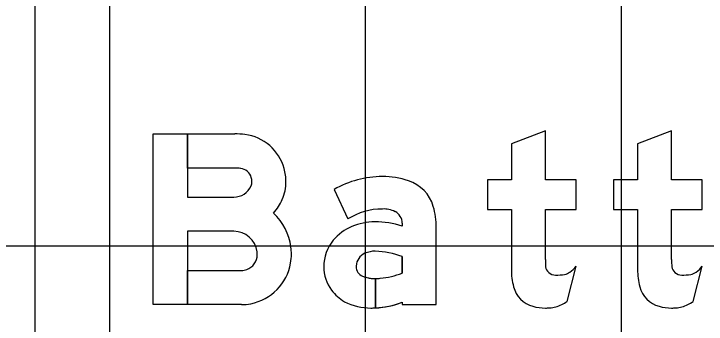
# Model space of a CAD drawing. Extents: x 1797809 to 2198143, y 249608 to 1237864.
# Drawn here: x 2195959.96 to 2195965.37, y 1237291.5 to 1237293.92 of the extents above; entities that cross this region are included whole.
import ezdxf

# ---------------------------------------------------------------- set-up
doc = ezdxf.new("R2010")
doc.units = 0
for name, color, linetype in [('GSBWFILL', 7, 'Continuous'), ('GSCOLORFILL', 7, 'Continuous'), ('GSOUTLINE', 7, 'Continuous'), ('GSSHT', 7, 'Continuous')]:
    doc.layers.add(name, color=color, linetype=linetype)

msp = doc.modelspace()

# ---------------------------------------------------------------- linework, layer by layer
at = {"layer": 'GSBWFILL'}
for p, q in [((2195964.2825, 1237291.6727), (2195964.3526, 1237291.9488)), ((2195965.2691, 1237291.6727), (2195965.3393, 1237291.9488))]:
    msp.add_line(p, q, dxfattribs=at)
for points in [[(2195964.1126, 1237292.0013), (2195964.1126, 1237292.3913), (2195964.3526, 1237292.3913), (2195964.3526, 1237292.6213), (2195964.1126, 1237292.6213), (2195964.1126, 1237293.0046), (2195963.846, 1237292.9035), (2195963.846, 1237292.6213), (2195963.6593, 1237292.6213), (2195963.6593, 1237292.3913), (2195963.846, 1237292.3913), (2195963.846, 1237291.9207)], [(2195965.0993, 1237292.0013), (2195965.0993, 1237292.3913), (2195965.3393, 1237292.3913), (2195965.3393, 1237292.6213), (2195965.0993, 1237292.6213), (2195965.0993, 1237293.0046), (2195964.8326, 1237292.9035), (2195964.8326, 1237292.6213), (2195964.646, 1237292.6213), (2195964.646, 1237292.3913), (2195964.8326, 1237292.3913), (2195964.8326, 1237291.9207)], [(2195961.6747, 1237292.2206), (2195961.3126, 1237292.2206), (2195961.3126, 1237291.6479), (2195961.046, 1237291.6479), (2195961.046, 1237292.9813), (2195961.3126, 1237292.9813), (2195961.3126, 1237292.4873), (2195961.6747, 1237292.4873)], [(2195961.6828, 1237292.7146), (2195961.3127, 1237292.7146), (2195961.3127, 1237292.9813), (2195961.6828, 1237292.9813)], [(2195962.4595, 1237292.5478), (2195962.5666, 1237292.3167)], [(2195962.9926, 1237292.2842), (2195962.9926, 1237292.2596)], [(2195962.9926, 1237291.6666), (2195962.9926, 1237291.6479), (2195963.2593, 1237291.6479), (2195963.2593, 1237292.2496)], [(2195962.9926, 1237292.0236), (2195962.9926, 1237291.894)], [(2195961.7362, 1237291.6479), (2195961.3127, 1237291.6479), (2195961.3127, 1237291.9146), (2195961.7362, 1237291.9146)], [(2195962.7827, 1237291.6221), (2195962.7827, 1237291.8509)], [(2195962.7827, 1237291.8509), (2195962.7827, 1237291.6221)]]:
    msp.add_lwpolyline(points, dxfattribs=at)
for centre, major_axis, ratio, start_param, end_param in [((2195961.6828, 1237292.3398), (0, 0.6415), 0.999995, 6.158944, 6.283185), ((2195961.717, 1237292.6133), (0, 0.3659), 0.999995, 4.980924, 6.158944), ((2195961.6828, 1237292.3398), (0, 0.3748), 0.999995, 6.158944, 6.283185), ((2195961.717, 1237292.6133), (0, 0.0992), 0.999995, 4.980924, 6.158944), ((2195961.6981, 1237292.6081), (0, 0.3855), 0.999995, 4.712389, 4.980924), ((2195961.6981, 1237292.6081), (0, 0.1188), 0.999995, 4.712389, 4.980924), ((2195962.8378, 1237291.8837), (0, 0.7643), 0.999994, 0, 0.517719), ((2195962.8378, 1237291.9953), (0, 0.6527), 0.999994, 5.96613, 6.283185), ((2195961.6747, 1237292.6351), (0, 0.1478), 0.999995, 3.141593, 4.302517), ((2195961.7369, 1237292.6081), (0, 0.0801), 0.999995, 4.302517, 4.712389), ((2195961.7369, 1237292.6081), (0, 0.3467), 0.999995, 4.302517, 4.712389), ((2195962.9477, 1237292.3304), (0, 0.3), 0.999994, 4.997165, 5.96613), ((2195961.6747, 1237292.6351), (0, 0.4145), 0.999995, 3.993826, 4.302517), ((2195962.6717, 1237292.2496), (0, 0.5876), 0.999994, 4.712389, 4.997165), ((2195961.6747, 1237292.0356), (0, 0.4517), 0.999995, 4.848927, 5.520752), ((2195962.8378, 1237291.8837), (0, 0.5109), 0.999994, 0, 0.559495), ((2195962.8473, 1237292.1928), (0, 0.202), 0.999994, 5.822746, 6.330435), ((2195962.8926, 1237292.2842), (0, 0.1), 0.999994, 4.712389, 5.822746), ((2195962.7475, 1237291.9054), (0, 0.3823), 0.999994, 0.399285, 0.87593), ((2195962.7788, 1237291.8373), (0, 0.4572), 0.999994, 0, 0.404512), ((2195962.7788, 1237291.6214), (0, 0.6732), 0.999994, 5.959871, 6.283185), ((2195961.6747, 1237292.0356), (0, 0.185), 0.999995, 4.848927, 6.283185), ((2195962.7004, 1237291.9445), (0, 0.3211), 0.999994, 0.87593, 1.570796), ((2195961.7241, 1237292.0424), (0, 0.4019), 0.999995, 4.712389, 4.848927), ((2195961.7193, 1237292.0424), (0, 0.14), 0.999995, 4.539563, 4.712389), ((2195961.7241, 1237292.0424), (0, 0.1352), 0.999995, 4.712389, 4.848927), ((2195961.7193, 1237292.0424), (0, 0.4067), 0.999995, 4.539563, 4.712389), ((2195962.746, 1237291.9448), (0, 0.1133), 0.999994, 0.408547, 1.530785), ((2195962.7776, 1237291.8719), (0, 0.1928), 0.999994, 6.259455, 6.691732), ((2195962.7635, 1237291.4094), (0, 0.6556), 0.999994, 5.926185, 6.254823), ((2195961.7336, 1237292.0399), (0, 0.1255), 0.999995, 3.334454, 4.539563), ((2195965.7819, 1237292.0013), (0, 1.6693), 0.999998, 1.570796, 1.606005), ((2195966.7686, 1237292.0013), (0, 1.6693), 0.999992, 1.570796, 1.606005), ((2195961.7336, 1237292.0399), (0, 0.3922), 0.999995, 3.334454, 4.539563), ((2195962.6862, 1237291.9445), (0, 0.3069), 0.999994, 1.570796, 2.21394), ((2195962.7534, 1237291.9445), (0, 0.1207), 0.999994, 1.530785, 1.570796), ((2195962.7126, 1237291.9445), (0, 0.08), 0.999994, 1.570796, 2.757027), ((2195964.3634, 1237291.9207), (0, 0.5174), 0.999998, 1.570796, 1.830698), ((2195964.1892, 1237291.9555), (0, 0.0767), 0.999998, 1.74085, 2.407828), ((2195964.1771, 1237292.0796), (0, 0.2189), 0.999998, 3.756278, 4.071638), ((2195965.3501, 1237291.9207), (0, 0.5174), 0.999992, 1.570796, 1.830698), ((2195965.1759, 1237291.9555), (0, 0.0767), 0.999992, 1.74085, 2.407828), ((2195965.1638, 1237292.0796), (0, 0.2189), 0.999992, 3.756278, 4.071638), ((2195961.7362, 1237292.0263), (0, 0.1117), 0.999995, 3.141593, 3.334454), ((2195962.7827, 1237292.1176), (0, 0.2667), 0.999994, 2.757027, 3.141593), ((2195962.7671, 1237292.4676), (0, 0.6163), 0.999994, 3.228562, 3.516221), ((2195964.1917, 1237291.9582), (0, 0.0803), 0.999998, 2.407828, 3.141593), ((2195964.1917, 1237292.299), (0, 0.4211), 0.999998, 3.141593, 3.310762), ((2195964.2457, 1237291.9825), (0, 0.1), 0.999998, 3.310762, 3.756278), ((2195965.1783, 1237291.9582), (0, 0.0803), 0.999992, 2.407828, 3.141593), ((2195965.1783, 1237292.299), (0, 0.4211), 0.999992, 3.141593, 3.310762), ((2195965.2324, 1237291.9825), (0, 0.1), 0.999992, 3.310762, 3.756278), ((2195962.7827, 1237292.1176), (0, 0.2667), 0.999994, 3.141843, 3.28451), ((2195962.7135, 1237291.965), (0, 0.341), 0.999994, 2.21394, 2.611125), ((2195964.0727, 1237291.8434), (0, 0.2167), 0.999998, 1.830698, 2.869526), ((2195965.0594, 1237291.8434), (0, 0.2167), 0.999992, 1.830698, 2.869526), ((2195961.7362, 1237292.0263), (0, 0.3784), 0.999995, 3.141593, 3.334454), ((2195962.7484, 1237292.0801), (0, 0.4588), 0.999994, 2.672443, 3.141593), ((2195962.7484, 1237292.3019), (0, 0.6806), 0.999994, 3.192057, 3.508644), ((2195964.1041, 1237291.935), (0, 0.3172), 0.999998, 3.427755, 3.738844), ((2195965.0907, 1237291.935), (0, 0.3172), 0.999992, 3.427755, 3.738844), ((2195962.7484, 1237292.3019), (0, 0.6806), 0.999994, 3.141593, 3.191959), ((2195964.1126, 1237291.9864), (0, 0.3651), 0.999998, 2.869526, 3.141593), ((2195964.1126, 1237292.1471), (0, 0.5258), 0.999998, 3.141593, 3.205734), ((2195964.1325, 1237291.8386), (0, 0.2167), 0.999998, 3.205734, 3.427755), ((2195965.0993, 1237291.9864), (0, 0.3651), 0.999992, 2.869526, 3.141593), ((2195965.0993, 1237292.1471), (0, 0.5258), 0.999992, 3.141593, 3.205734), ((2195965.1191, 1237291.8386), (0, 0.2167), 0.999992, 3.205734, 3.427755)]:
    msp.add_ellipse(centre, major_axis=major_axis, ratio=ratio, start_param=start_param, end_param=end_param, dxfattribs=at)
at = {"layer": 'GSCOLORFILL'}
for p, q in [((2195960.1222, 1237289.1717), (2195960.1222, 1237297.1884)), ((2195964.2825, 1237291.6727), (2195964.3526, 1237291.9488)), ((2195965.2691, 1237291.6727), (2195965.3393, 1237291.9488))]:
    msp.add_line(p, q, dxfattribs=at)
for points in [[(2195964.1126, 1237292.0013), (2195964.1126, 1237292.3913), (2195964.3526, 1237292.3913), (2195964.3526, 1237292.6213), (2195964.1126, 1237292.6213), (2195964.1126, 1237293.0046), (2195963.846, 1237292.9035), (2195963.846, 1237292.6213), (2195963.6593, 1237292.6213), (2195963.6593, 1237292.3913), (2195963.846, 1237292.3913), (2195963.846, 1237291.9207)], [(2195965.0993, 1237292.0013), (2195965.0993, 1237292.3913), (2195965.3393, 1237292.3913), (2195965.3393, 1237292.6213), (2195965.0993, 1237292.6213), (2195965.0993, 1237293.0046), (2195964.8326, 1237292.9035), (2195964.8326, 1237292.6213), (2195964.646, 1237292.6213), (2195964.646, 1237292.3913), (2195964.8326, 1237292.3913), (2195964.8326, 1237291.9207)], [(2195961.6747, 1237292.2206), (2195961.3126, 1237292.2206), (2195961.3126, 1237291.6479), (2195961.046, 1237291.6479), (2195961.046, 1237292.9813), (2195961.3126, 1237292.9813), (2195961.3126, 1237292.4873), (2195961.6747, 1237292.4873)], [(2195961.6828, 1237292.7146), (2195961.3127, 1237292.7146), (2195961.3127, 1237292.9813), (2195961.6828, 1237292.9813)], [(2195962.4595, 1237292.5478), (2195962.5666, 1237292.3167)], [(2195962.9926, 1237292.2842), (2195962.9926, 1237292.2596)], [(2195962.9926, 1237291.6666), (2195962.9926, 1237291.6479), (2195963.2593, 1237291.6479), (2195963.2593, 1237292.2496)], [(2195962.9926, 1237292.0236), (2195962.9926, 1237291.894)], [(2195961.7362, 1237291.6479), (2195961.3127, 1237291.6479), (2195961.3127, 1237291.9146), (2195961.7362, 1237291.9146)], [(2195962.7827, 1237291.6221), (2195962.7827, 1237291.8509)], [(2195962.7827, 1237291.8509), (2195962.7827, 1237291.6221)]]:
    msp.add_lwpolyline(points, dxfattribs=at)
for centre, major_axis, ratio, start_param, end_param in [((2195961.6828, 1237292.3398), (0, 0.6415), 0.999995, 6.158944, 6.283185), ((2195961.717, 1237292.6133), (0, 0.3659), 0.999995, 4.980924, 6.158944), ((2195961.6828, 1237292.3398), (0, 0.3748), 0.999995, 6.158944, 6.283185), ((2195961.717, 1237292.6133), (0, 0.0992), 0.999995, 4.980924, 6.158944), ((2195961.6981, 1237292.6081), (0, 0.3855), 0.999995, 4.712389, 4.980924), ((2195961.6981, 1237292.6081), (0, 0.1188), 0.999995, 4.712389, 4.980924), ((2195962.8378, 1237291.8837), (0, 0.7643), 0.999994, 0, 0.517719), ((2195962.8378, 1237291.9953), (0, 0.6527), 0.999994, 5.96613, 6.283185), ((2195961.6747, 1237292.6351), (0, 0.1478), 0.999995, 3.141593, 4.302517), ((2195961.7369, 1237292.6081), (0, 0.0801), 0.999995, 4.302517, 4.712389), ((2195961.7369, 1237292.6081), (0, 0.3467), 0.999995, 4.302517, 4.712389), ((2195962.9477, 1237292.3304), (0, 0.3), 0.999994, 4.997165, 5.96613), ((2195961.6747, 1237292.6351), (0, 0.4145), 0.999995, 3.993826, 4.302517), ((2195962.6717, 1237292.2496), (0, 0.5876), 0.999994, 4.712389, 4.997165), ((2195961.6747, 1237292.0356), (0, 0.4517), 0.999995, 4.848927, 5.520752), ((2195962.8378, 1237291.8837), (0, 0.5109), 0.999994, 0, 0.559495), ((2195962.8473, 1237292.1928), (0, 0.202), 0.999994, 5.822746, 6.330435), ((2195962.8926, 1237292.2842), (0, 0.1), 0.999994, 4.712389, 5.822746), ((2195962.7475, 1237291.9054), (0, 0.3823), 0.999994, 0.399285, 0.87593), ((2195962.7788, 1237291.8373), (0, 0.4572), 0.999994, 0, 0.404512), ((2195962.7788, 1237291.6214), (0, 0.6732), 0.999994, 5.959871, 6.283185), ((2195961.6747, 1237292.0356), (0, 0.185), 0.999995, 4.848927, 6.283185), ((2195962.7004, 1237291.9445), (0, 0.3211), 0.999994, 0.87593, 1.570796), ((2195961.7241, 1237292.0424), (0, 0.4019), 0.999995, 4.712389, 4.848927), ((2195961.7193, 1237292.0424), (0, 0.14), 0.999995, 4.539563, 4.712389), ((2195961.7241, 1237292.0424), (0, 0.1352), 0.999995, 4.712389, 4.848927), ((2195961.7193, 1237292.0424), (0, 0.4067), 0.999995, 4.539563, 4.712389), ((2195962.746, 1237291.9448), (0, 0.1133), 0.999994, 0.408547, 1.530785), ((2195962.7776, 1237291.8719), (0, 0.1928), 0.999994, 6.259455, 6.691732), ((2195962.7635, 1237291.4094), (0, 0.6556), 0.999994, 5.926185, 6.254823), ((2195961.7336, 1237292.0399), (0, 0.1255), 0.999995, 3.334454, 4.539563), ((2195965.7819, 1237292.0013), (0, 1.6693), 0.999998, 1.570796, 1.606005), ((2195966.7686, 1237292.0013), (0, 1.6693), 0.999992, 1.570796, 1.606005), ((2195961.7336, 1237292.0399), (0, 0.3922), 0.999995, 3.334454, 4.539563), ((2195962.6862, 1237291.9445), (0, 0.3069), 0.999994, 1.570796, 2.21394), ((2195962.7534, 1237291.9445), (0, 0.1207), 0.999994, 1.530785, 1.570796), ((2195962.7126, 1237291.9445), (0, 0.08), 0.999994, 1.570796, 2.757027), ((2195964.3634, 1237291.9207), (0, 0.5174), 0.999998, 1.570796, 1.830698), ((2195964.1892, 1237291.9555), (0, 0.0767), 0.999998, 1.74085, 2.407828), ((2195964.1771, 1237292.0796), (0, 0.2189), 0.999998, 3.756278, 4.071638), ((2195965.3501, 1237291.9207), (0, 0.5174), 0.999992, 1.570796, 1.830698), ((2195965.1759, 1237291.9555), (0, 0.0767), 0.999992, 1.74085, 2.407828), ((2195965.1638, 1237292.0796), (0, 0.2189), 0.999992, 3.756278, 4.071638), ((2195961.7362, 1237292.0263), (0, 0.1117), 0.999995, 3.141593, 3.334454), ((2195962.7827, 1237292.1176), (0, 0.2667), 0.999994, 2.757027, 3.141593), ((2195962.7671, 1237292.4676), (0, 0.6163), 0.999994, 3.228562, 3.516221), ((2195964.1917, 1237291.9582), (0, 0.0803), 0.999998, 2.407828, 3.141593), ((2195964.1917, 1237292.299), (0, 0.4211), 0.999998, 3.141593, 3.310762), ((2195964.2457, 1237291.9825), (0, 0.1), 0.999998, 3.310762, 3.756278), ((2195965.1783, 1237291.9582), (0, 0.0803), 0.999992, 2.407828, 3.141593), ((2195965.1783, 1237292.299), (0, 0.4211), 0.999992, 3.141593, 3.310762), ((2195965.2324, 1237291.9825), (0, 0.1), 0.999992, 3.310762, 3.756278), ((2195962.7827, 1237292.1176), (0, 0.2667), 0.999994, 3.141843, 3.28451), ((2195962.7135, 1237291.965), (0, 0.341), 0.999994, 2.21394, 2.611125), ((2195964.0727, 1237291.8434), (0, 0.2167), 0.999998, 1.830698, 2.869526), ((2195965.0594, 1237291.8434), (0, 0.2167), 0.999992, 1.830698, 2.869526), ((2195961.7362, 1237292.0263), (0, 0.3784), 0.999995, 3.141593, 3.334454), ((2195962.7484, 1237292.0801), (0, 0.4588), 0.999994, 2.672443, 3.141593), ((2195962.7484, 1237292.3019), (0, 0.6806), 0.999994, 3.192057, 3.508644), ((2195964.1041, 1237291.935), (0, 0.3172), 0.999998, 3.427755, 3.738844), ((2195965.0907, 1237291.935), (0, 0.3172), 0.999992, 3.427755, 3.738844), ((2195962.7484, 1237292.3019), (0, 0.6806), 0.999994, 3.141593, 3.191959), ((2195964.1126, 1237291.9864), (0, 0.3651), 0.999998, 2.869526, 3.141593), ((2195964.1126, 1237292.1471), (0, 0.5258), 0.999998, 3.141593, 3.205734), ((2195964.1325, 1237291.8386), (0, 0.2167), 0.999998, 3.205734, 3.427755), ((2195965.0993, 1237291.9864), (0, 0.3651), 0.999992, 2.869526, 3.141593), ((2195965.0993, 1237292.1471), (0, 0.5258), 0.999992, 3.141593, 3.205734), ((2195965.1191, 1237291.8386), (0, 0.2167), 0.999992, 3.205734, 3.427755)]:
    msp.add_ellipse(centre, major_axis=major_axis, ratio=ratio, start_param=start_param, end_param=end_param, dxfattribs=at)
at = {"layer": 'GSOUTLINE'}
for p, q in [((2195964.2825, 1237291.6727), (2195964.3526, 1237291.9488)), ((2195965.2691, 1237291.6727), (2195965.3393, 1237291.9488))]:
    msp.add_line(p, q, dxfattribs=at)
for points in [[(2195964.1126, 1237292.0013), (2195964.1126, 1237292.3913), (2195964.3526, 1237292.3913), (2195964.3526, 1237292.6213), (2195964.1126, 1237292.6213), (2195964.1126, 1237293.0046), (2195963.846, 1237292.9035), (2195963.846, 1237292.6213), (2195963.6593, 1237292.6213), (2195963.6593, 1237292.3913), (2195963.846, 1237292.3913), (2195963.846, 1237291.9207)], [(2195965.0993, 1237292.0013), (2195965.0993, 1237292.3913), (2195965.3393, 1237292.3913), (2195965.3393, 1237292.6213), (2195965.0993, 1237292.6213), (2195965.0993, 1237293.0046), (2195964.8326, 1237292.9035), (2195964.8326, 1237292.6213), (2195964.646, 1237292.6213), (2195964.646, 1237292.3913), (2195964.8326, 1237292.3913), (2195964.8326, 1237291.9207)], [(2195961.7362, 1237291.6479), (2195961.046, 1237291.6479), (2195961.046, 1237292.9813), (2195961.6828, 1237292.9813)], [(2195961.6828, 1237292.7146), (2195961.3126, 1237292.7146), (2195961.3126, 1237292.4873), (2195961.6747, 1237292.4873)], [(2195962.4595, 1237292.5478), (2195962.5666, 1237292.3167)], [(2195962.9926, 1237292.2842), (2195962.9926, 1237292.2596)], [(2195962.9926, 1237291.6666), (2195962.9926, 1237291.6479), (2195963.2593, 1237291.6479), (2195963.2593, 1237292.2496)], [(2195961.6747, 1237292.2206), (2195961.3126, 1237292.2206), (2195961.3126, 1237291.9146)], [(2195962.9926, 1237291.894), (2195962.9926, 1237292.0236)], [(2195961.3126, 1237291.9146), (2195961.7362, 1237291.9146)]]:
    msp.add_lwpolyline(points, dxfattribs=at)
for centre, major_axis, ratio, start_param, end_param in [((2195961.6828, 1237292.3398), (0, 0.6415), 0.999995, 6.158944, 6.283185), ((2195961.717, 1237292.6133), (0, 0.3659), 0.999995, 4.980924, 6.158944), ((2195961.6828, 1237292.3398), (0, 0.3748), 0.999995, 6.158944, 6.283185), ((2195961.717, 1237292.6133), (0, 0.0992), 0.999995, 4.980924, 6.158944), ((2195961.6981, 1237292.6081), (0, 0.3855), 0.999995, 4.712389, 4.980924), ((2195961.6981, 1237292.6081), (0, 0.1188), 0.999995, 4.712389, 4.980924), ((2195962.8378, 1237291.8837), (0, 0.7643), 0.999994, 6.283185, 6.800904), ((2195962.8378, 1237291.9953), (0, 0.6527), 0.999994, 5.96613, 6.283185), ((2195961.6747, 1237292.6351), (0, 0.1478), 0.999995, 3.141593, 4.302517), ((2195961.7369, 1237292.6081), (0, 0.0801), 0.999995, 4.302517, 4.712389), ((2195961.7369, 1237292.6081), (0, 0.3467), 0.999995, 4.302517, 4.712389), ((2195962.9477, 1237292.3304), (0, 0.3), 0.999994, 4.997165, 5.96613), ((2195961.6747, 1237292.6351), (0, 0.4145), 0.999995, 3.993826, 4.302517), ((2195962.6717, 1237292.2496), (0, 0.5876), 0.999994, 4.712389, 4.997165), ((2195961.6747, 1237292.0356), (0, 0.4517), 0.999995, 4.848927, 5.520752), ((2195962.8378, 1237291.8837), (0, 0.5109), 0.999994, 0, 0.559495), ((2195962.8473, 1237292.1928), (0, 0.202), 0.999994, 5.822746, 6.330435), ((2195962.8926, 1237292.2842), (0, 0.1), 0.999994, 4.712389, 5.822746), ((2195962.7475, 1237291.9054), (0, 0.3823), 0.999994, 0.399285, 0.87593), ((2195962.7788, 1237291.8373), (0, 0.4572), 0.999994, 0, 0.404512), ((2195962.7788, 1237291.6214), (0, 0.6732), 0.999994, 5.959871, 6.283185), ((2195961.6747, 1237292.0356), (0, 0.185), 0.999995, 4.848927, 6.283185), ((2195962.7004, 1237291.9445), (0, 0.3211), 0.999994, 0.87593, 1.570796), ((2195961.7241, 1237292.0424), (0, 0.4019), 0.999995, 4.712389, 4.848927), ((2195961.7193, 1237292.0424), (0, 0.14), 0.999995, 4.539563, 4.712389), ((2195961.7241, 1237292.0424), (0, 0.1352), 0.999995, 4.712389, 4.848927), ((2195961.7193, 1237292.0424), (0, 0.4067), 0.999995, 4.539563, 4.712389), ((2195962.746, 1237291.9448), (0, 0.1133), 0.999994, 0.408547, 1.530785), ((2195962.7776, 1237291.8719), (0, 0.1928), 0.999994, 6.25958, 6.691732), ((2195962.7819, 1237292.0547), (0, 0.01), 0.999994, 6.254787, 6.25958), ((2195962.7635, 1237291.4094), (0, 0.6556), 0.999994, 5.926185, 6.254787), ((2195961.7336, 1237292.0399), (0, 0.1255), 0.999995, 3.334454, 4.539563), ((2195965.7819, 1237292.0013), (0, 1.6693), 0.999998, 1.570796, 1.606005), ((2195966.7686, 1237292.0013), (0, 1.6693), 0.999992, 1.570796, 1.606005), ((2195961.7336, 1237292.0399), (0, 0.3922), 0.999995, 3.334454, 4.539563), ((2195962.6862, 1237291.9445), (0, 0.3069), 0.999994, 1.570796, 2.21394), ((2195962.7534, 1237291.9445), (0, 0.1207), 0.999994, 1.530785, 1.570796), ((2195962.7126, 1237291.9445), (0, 0.08), 0.999994, 1.570796, 2.757027), ((2195964.3634, 1237291.9207), (0, 0.5174), 0.999998, 1.570796, 1.830698), ((2195964.1892, 1237291.9555), (0, 0.0767), 0.999998, 1.74085, 2.407828), ((2195964.1771, 1237292.0796), (0, 0.2189), 0.999998, 3.756278, 4.071638), ((2195965.3501, 1237291.9207), (0, 0.5174), 0.999992, 1.570796, 1.830698), ((2195965.1759, 1237291.9555), (0, 0.0767), 0.999992, 1.74085, 2.407828), ((2195965.1638, 1237292.0796), (0, 0.2189), 0.999992, 3.756278, 4.071638), ((2195961.7362, 1237292.0263), (0, 0.1117), 0.999995, 3.141593, 3.334454), ((2195962.7827, 1237292.1176), (0, 0.2667), 0.999994, 2.757027, 3.28451), ((2195962.7671, 1237292.4676), (0, 0.6163), 0.999994, 3.228562, 3.516221), ((2195964.1917, 1237291.9582), (0, 0.0803), 0.999998, 2.407828, 3.141593), ((2195964.1917, 1237292.299), (0, 0.4211), 0.999998, 3.141593, 3.310762), ((2195964.2457, 1237291.9825), (0, 0.1), 0.999998, 3.310762, 3.756278), ((2195965.1783, 1237291.9582), (0, 0.0803), 0.999992, 2.407828, 3.141593), ((2195965.1783, 1237292.299), (0, 0.4211), 0.999992, 3.141593, 3.310762), ((2195965.2324, 1237291.9825), (0, 0.1), 0.999992, 3.310762, 3.756278), ((2195962.7135, 1237291.965), (0, 0.341), 0.999994, 2.21394, 2.611125), ((2195964.0727, 1237291.8434), (0, 0.2167), 0.999998, 1.830698, 2.869526), ((2195965.0594, 1237291.8434), (0, 0.2167), 0.999992, 1.830698, 2.869526), ((2195961.7362, 1237292.0263), (0, 0.3784), 0.999995, 3.141593, 3.334454), ((2195962.7484, 1237292.0801), (0, 0.4588), 0.999994, 2.672443, 3.141593), ((2195962.7484, 1237292.3019), (0, 0.6806), 0.999994, 3.141593, 3.508644), ((2195964.1041, 1237291.935), (0, 0.3172), 0.999998, 3.427755, 3.738844), ((2195965.0907, 1237291.935), (0, 0.3172), 0.999992, 3.427755, 3.738844), ((2195964.1126, 1237291.9864), (0, 0.3651), 0.999998, 2.869526, 3.141593), ((2195964.1126, 1237292.1471), (0, 0.5258), 0.999998, 3.141593, 3.205734), ((2195964.1325, 1237291.8386), (0, 0.2167), 0.999998, 3.205734, 3.427755), ((2195965.0993, 1237291.9864), (0, 0.3651), 0.999992, 2.869526, 3.141593), ((2195965.0993, 1237292.1471), (0, 0.5258), 0.999992, 3.141593, 3.205734), ((2195965.1191, 1237291.8386), (0, 0.2167), 0.999992, 3.205734, 3.427755)]:
    msp.add_ellipse(centre, major_axis=major_axis, ratio=ratio, start_param=start_param, end_param=end_param, dxfattribs=at)
at = {"layer": 'GSSHT'}
for p, q in [((2195960.7065, 1237258.1062), (2195960.7065, 1237318.1062)), ((2195962.7065, 1237258.1062), (2195962.7065, 1237318.1062)), ((2195964.7065, 1237258.1062), (2195964.7065, 1237318.1062)), ((2195924.7065, 1237292.1062), (2196054.7065, 1237292.1062))]:
    msp.add_line(p, q, dxfattribs=at)

doc.saveas('drawing.dxf')
